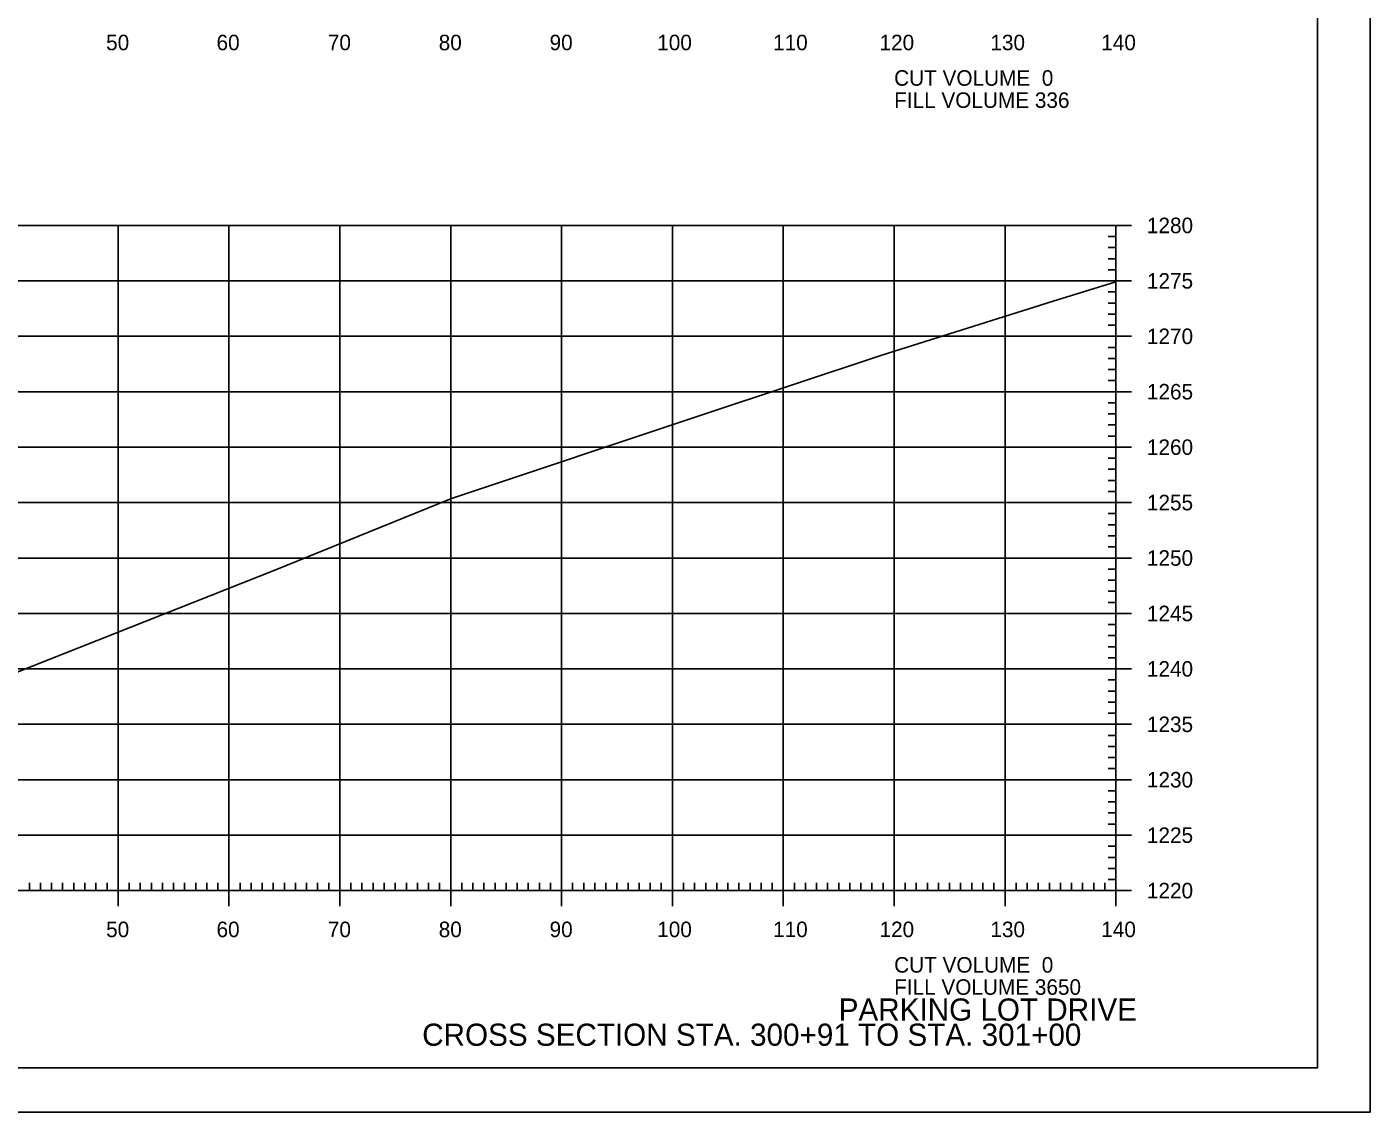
# Model space of a CAD drawing. Extents: x 1406028 to 1412453, y 321733 to 325986.
# Drawn here: x 1410821.4 to 1410942.5, y 322050.1 to 322148 of the extents above; entities that cross this region are included whole.
import ezdxf

# ---------------------------------------------------------------- set-up
doc = ezdxf.new("R2010")
doc.units = 0
for name, color, linetype in [('R_Axis', 7, 'Continuous'), ('R_Axis Annot', 7, 'Continuous'), ('R_Border', 7, 'Continuous'), ('R_Draft', 7, 'Continuous'), ('R_Exist Surface', 7, 'Continuous'), ('R_Grid', 7, 'Continuous'), ('R_No Plot', 7, 'Continuous')]:
    doc.layers.add(name, color=color, linetype=linetype)

msp = doc.modelspace()

# ---------------------------------------------------------------- linework, layer by layer
at = {"layer": 'R_Axis'}
for p, q in [((1410920.99, 322130.09), (1410918.19, 322130.09)), ((1410919.59, 322070.09), (1410919.59, 322130.09)), ((1410919.59, 322129.09), (1410918.89, 322129.09)), ((1410919.59, 322128.09), (1410918.89, 322128.09)), ((1410919.59, 322127.09), (1410918.89, 322127.09)), ((1410919.59, 322126.09), (1410918.89, 322126.09)), ((1410920.99, 322125.09), (1410918.19, 322125.09)), ((1410919.59, 322124.09), (1410918.89, 322124.09)), ((1410919.59, 322123.09), (1410918.89, 322123.09)), ((1410919.59, 322122.09), (1410918.89, 322122.09)), ((1410919.59, 322121.09), (1410918.89, 322121.09)), ((1410920.99, 322120.09), (1410918.19, 322120.09)), ((1410919.59, 322119.09), (1410918.89, 322119.09)), ((1410919.59, 322118.09), (1410918.89, 322118.09)), ((1410919.59, 322117.09), (1410918.89, 322117.09)), ((1410919.59, 322116.09), (1410918.89, 322116.09)), ((1410920.99, 322115.09), (1410918.19, 322115.09)), ((1410919.59, 322114.09), (1410918.89, 322114.09)), ((1410919.59, 322113.09), (1410918.89, 322113.09)), ((1410919.59, 322112.09), (1410918.89, 322112.09)), ((1410919.59, 322111.09), (1410918.89, 322111.09)), ((1410920.99, 322110.09), (1410918.19, 322110.09)), ((1410919.59, 322109.09), (1410918.89, 322109.09)), ((1410919.59, 322108.09), (1410918.89, 322108.09)), ((1410919.59, 322107.09), (1410918.89, 322107.09)), ((1410919.59, 322106.09), (1410918.89, 322106.09)), ((1410920.99, 322105.09), (1410918.19, 322105.09)), ((1410919.59, 322104.09), (1410918.89, 322104.09)), ((1410919.59, 322103.09), (1410918.89, 322103.09)), ((1410919.59, 322102.09), (1410918.89, 322102.09)), ((1410920.99, 322100.09), (1410918.19, 322100.09)), ((1410919.59, 322101.09), (1410918.89, 322101.09)), ((1410919.59, 322099.09), (1410918.89, 322099.09)), ((1410919.59, 322098.09), (1410918.89, 322098.09)), ((1410919.59, 322097.09), (1410918.89, 322097.09)), ((1410919.59, 322096.09), (1410918.89, 322096.09)), ((1410920.99, 322095.09), (1410918.19, 322095.09)), ((1410919.59, 322094.09), (1410918.89, 322094.09)), ((1410919.59, 322093.09), (1410918.89, 322093.09)), ((1410919.59, 322092.09), (1410918.89, 322092.09)), ((1410919.59, 322091.09), (1410918.89, 322091.09)), ((1410920.99, 322090.09), (1410918.19, 322090.09)), ((1410919.59, 322089.09), (1410918.89, 322089.09)), ((1410919.59, 322088.09), (1410918.89, 322088.09)), ((1410919.59, 322087.09), (1410918.89, 322087.09)), ((1410919.59, 322086.09), (1410918.89, 322086.09)), ((1410920.99, 322085.09), (1410918.19, 322085.09)), ((1410919.59, 322084.09), (1410918.89, 322084.09)), ((1410919.59, 322083.09), (1410918.89, 322083.09)), ((1410919.59, 322082.09), (1410918.89, 322082.09)), ((1410919.59, 322081.09), (1410918.89, 322081.09)), ((1410920.99, 322080.09), (1410918.19, 322080.09)), ((1410919.59, 322079.09), (1410918.89, 322079.09)), ((1410919.59, 322078.09), (1410918.89, 322078.09)), ((1410919.59, 322077.09), (1410918.89, 322077.09)), ((1410919.59, 322076.09), (1410918.89, 322076.09)), ((1410920.99, 322075.09), (1410918.19, 322075.09)), ((1410919.59, 322074.09), (1410918.89, 322074.09)), ((1410919.59, 322073.09), (1410918.89, 322073.09)), ((1410829.59, 322068.69), (1410829.59, 322071.49)), ((1410839.59, 322068.69), (1410839.59, 322071.49)), ((1410849.59, 322068.69), (1410849.59, 322071.49)), ((1410859.59, 322068.69), (1410859.59, 322071.49)), ((1410869.59, 322068.69), (1410869.59, 322071.49)), ((1410879.59, 322068.69), (1410879.59, 322071.49)), ((1410889.59, 322068.69), (1410889.59, 322071.49)), ((1410899.59, 322068.69), (1410899.59, 322071.49)), ((1410909.59, 322068.69), (1410909.59, 322071.49)), ((1410919.59, 322072.09), (1410918.89, 322072.09)), ((1410919.59, 322071.09), (1410918.89, 322071.09)), ((1410919.59, 322068.69), (1410919.59, 322071.49)), ((1410639.59, 322070.09), (1410919.59, 322070.09)), ((1410821.59, 322070.09), (1410821.59, 322070.79)), ((1410822.59, 322070.09), (1410822.59, 322070.79)), ((1410823.59, 322070.09), (1410823.59, 322070.79)), ((1410824.59, 322070.09), (1410824.59, 322070.79)), ((1410825.59, 322070.09), (1410825.59, 322070.79)), ((1410826.59, 322070.09), (1410826.59, 322070.79)), ((1410827.59, 322070.09), (1410827.59, 322070.79)), ((1410828.59, 322070.09), (1410828.59, 322070.79)), ((1410830.59, 322070.09), (1410830.59, 322070.79)), ((1410831.59, 322070.09), (1410831.59, 322070.79)), ((1410832.59, 322070.09), (1410832.59, 322070.79)), ((1410833.59, 322070.09), (1410833.59, 322070.79)), ((1410834.59, 322070.09), (1410834.59, 322070.79)), ((1410835.59, 322070.09), (1410835.59, 322070.79)), ((1410836.59, 322070.09), (1410836.59, 322070.79)), ((1410837.59, 322070.09), (1410837.59, 322070.79)), ((1410838.59, 322070.09), (1410838.59, 322070.79)), ((1410840.59, 322070.09), (1410840.59, 322070.79)), ((1410841.59, 322070.09), (1410841.59, 322070.79)), ((1410842.59, 322070.09), (1410842.59, 322070.79)), ((1410843.59, 322070.09), (1410843.59, 322070.79)), ((1410844.59, 322070.09), (1410844.59, 322070.79)), ((1410845.59, 322070.09), (1410845.59, 322070.79)), ((1410846.59, 322070.09), (1410846.59, 322070.79)), ((1410847.59, 322070.09), (1410847.59, 322070.79)), ((1410848.59, 322070.09), (1410848.59, 322070.79)), ((1410850.59, 322070.09), (1410850.59, 322070.79)), ((1410851.59, 322070.09), (1410851.59, 322070.79)), ((1410852.59, 322070.09), (1410852.59, 322070.79)), ((1410853.59, 322070.09), (1410853.59, 322070.79)), ((1410854.59, 322070.09), (1410854.59, 322070.79)), ((1410855.59, 322070.09), (1410855.59, 322070.79)), ((1410856.59, 322070.09), (1410856.59, 322070.79)), ((1410857.59, 322070.09), (1410857.59, 322070.79)), ((1410858.59, 322070.09), (1410858.59, 322070.79)), ((1410860.59, 322070.09), (1410860.59, 322070.79)), ((1410861.59, 322070.09), (1410861.59, 322070.79)), ((1410862.59, 322070.09), (1410862.59, 322070.79)), ((1410863.59, 322070.09), (1410863.59, 322070.79)), ((1410864.59, 322070.09), (1410864.59, 322070.79)), ((1410865.59, 322070.09), (1410865.59, 322070.79)), ((1410866.59, 322070.09), (1410866.59, 322070.79)), ((1410867.59, 322070.09), (1410867.59, 322070.79)), ((1410868.59, 322070.09), (1410868.59, 322070.79)), ((1410870.59, 322070.09), (1410870.59, 322070.79)), ((1410871.59, 322070.09), (1410871.59, 322070.79)), ((1410872.59, 322070.09), (1410872.59, 322070.79)), ((1410873.59, 322070.09), (1410873.59, 322070.79)), ((1410874.59, 322070.09), (1410874.59, 322070.79)), ((1410875.59, 322070.09), (1410875.59, 322070.79)), ((1410876.59, 322070.09), (1410876.59, 322070.79)), ((1410877.59, 322070.09), (1410877.59, 322070.79)), ((1410878.59, 322070.09), (1410878.59, 322070.79)), ((1410880.59, 322070.09), (1410880.59, 322070.79)), ((1410881.59, 322070.09), (1410881.59, 322070.79)), ((1410882.59, 322070.09), (1410882.59, 322070.79)), ((1410883.59, 322070.09), (1410883.59, 322070.79)), ((1410884.59, 322070.09), (1410884.59, 322070.79)), ((1410885.59, 322070.09), (1410885.59, 322070.79)), ((1410886.59, 322070.09), (1410886.59, 322070.79)), ((1410887.59, 322070.09), (1410887.59, 322070.79)), ((1410888.59, 322070.09), (1410888.59, 322070.79)), ((1410890.59, 322070.09), (1410890.59, 322070.79)), ((1410891.59, 322070.09), (1410891.59, 322070.79)), ((1410892.59, 322070.09), (1410892.59, 322070.79)), ((1410893.59, 322070.09), (1410893.59, 322070.79)), ((1410894.59, 322070.09), (1410894.59, 322070.79)), ((1410895.59, 322070.09), (1410895.59, 322070.79)), ((1410896.59, 322070.09), (1410896.59, 322070.79)), ((1410897.59, 322070.09), (1410897.59, 322070.79)), ((1410898.59, 322070.09), (1410898.59, 322070.79)), ((1410900.59, 322070.09), (1410900.59, 322070.79)), ((1410901.59, 322070.09), (1410901.59, 322070.79)), ((1410902.59, 322070.09), (1410902.59, 322070.79)), ((1410903.59, 322070.09), (1410903.59, 322070.79)), ((1410904.59, 322070.09), (1410904.59, 322070.79)), ((1410905.59, 322070.09), (1410905.59, 322070.79)), ((1410906.59, 322070.09), (1410906.59, 322070.79)), ((1410907.59, 322070.09), (1410907.59, 322070.79)), ((1410908.59, 322070.09), (1410908.59, 322070.79)), ((1410910.59, 322070.09), (1410910.59, 322070.79)), ((1410911.59, 322070.09), (1410911.59, 322070.79)), ((1410912.59, 322070.09), (1410912.59, 322070.79)), ((1410913.59, 322070.09), (1410913.59, 322070.79)), ((1410914.59, 322070.09), (1410914.59, 322070.79)), ((1410915.59, 322070.09), (1410915.59, 322070.79)), ((1410916.59, 322070.09), (1410916.59, 322070.79)), ((1410917.59, 322070.09), (1410917.59, 322070.79)), ((1410920.99, 322070.09), (1410918.19, 322070.09)), ((1410918.59, 322070.09), (1410918.59, 322070.79))]:
    msp.add_line(p, q, dxfattribs=at)
at = {"layer": 'R_Border'}
for q in [(1410937.77, 322259.55), (1410621.59, 322054.09)]:
    msp.add_line((1410937.77, 322054.09), q, dxfattribs=at)
at = {"layer": 'R_Exist Surface'}
msp.add_lwpolyline([(1410811.79, 322086.37), (1410843.74, 322098.98), (1410859.65, 322105.46), (1410882.26, 322112.99), (1410898.49, 322118.4), (1410913.94, 322123.26), (1410919.59, 322125.01)], dxfattribs=at)
at = {"layer": 'R_Grid'}
for p, q in [((1410639.59, 322130.09), (1410919.59, 322130.09)), ((1410829.59, 322070.09), (1410829.59, 322130.09)), ((1410839.59, 322070.09), (1410839.59, 322130.09)), ((1410849.59, 322070.09), (1410849.59, 322130.09)), ((1410859.59, 322070.09), (1410859.59, 322130.09)), ((1410869.59, 322070.09), (1410869.59, 322130.09)), ((1410879.59, 322070.09), (1410879.59, 322130.09)), ((1410889.59, 322070.09), (1410889.59, 322130.09)), ((1410899.59, 322070.09), (1410899.59, 322130.09)), ((1410909.59, 322070.09), (1410909.59, 322130.09)), ((1410919.59, 322070.09), (1410919.59, 322130.09)), ((1410639.59, 322125.09), (1410919.59, 322125.09)), ((1410639.59, 322120.09), (1410919.59, 322120.09)), ((1410639.59, 322115.09), (1410919.59, 322115.09)), ((1410639.59, 322110.09), (1410919.59, 322110.09)), ((1410639.59, 322105.09), (1410919.59, 322105.09)), ((1410639.59, 322100.09), (1410919.59, 322100.09)), ((1410639.59, 322095.09), (1410919.59, 322095.09)), ((1410639.59, 322090.09), (1410919.59, 322090.09)), ((1410639.59, 322085.09), (1410919.59, 322085.09)), ((1410639.59, 322080.09), (1410919.59, 322080.09)), ((1410639.59, 322075.09), (1410919.59, 322075.09)), ((1410639.59, 322070.09), (1410919.59, 322070.09))]:
    msp.add_line(p, q, dxfattribs=at)
at = {"layer": 'R_No Plot'}
msp.add_line((1410609.19, 322050.11), (1410942.52, 322050.11), dxfattribs=at)
for points in [[(1410609.18, 322263.44), (1410942.52, 322263.44), (1410942.52, 322050.11), (1410609.18, 322050.11)], [(1410855.51, 322259.55), (1410875.13, 322259.55), (1410875.13, 322249.67), (1410891.24, 322249.67), (1410914.44, 322249.67), (1410914.44, 322225.34), (1410937.77, 322225.34), (1410937.77, 322054.09), (1410621.59, 322054.09), (1410621.59, 322259.55)]]:
    msp.add_lwpolyline(points, close=True, dxfattribs=at)

# ---------------------------------------------------------------- texts
at = {"layer": 'R_Axis Annot'}
for s, p in [('50', (1410828.51, 322145.89)), ('60', (1410838.47, 322145.89)), ('70', (1410848.51, 322145.89)), ('80', (1410858.51, 322145.89)), ('90', (1410868.51, 322145.89)), ('100', (1410878.22, 322145.89)), ('110', (1410888.67, 322145.89)), ('120', (1410898.27, 322145.89)), ('130', (1410908.27, 322145.89)), ('140', (1410918.27, 322145.89)), ('CUT VOLUME  0', (1410899.59, 322142.69)), ('FILL VOLUME 336', (1410899.59, 322140.69)), ('1280', (1410922.39, 322129.39)), ('1275', (1410922.39, 322124.39)), ('1270', (1410922.39, 322119.39)), ('1265', (1410922.39, 322114.39)), ('1260', (1410922.39, 322109.39)), ('1255', (1410922.39, 322104.39)), ('1250', (1410922.39, 322099.39)), ('1245', (1410922.39, 322094.39)), ('1240', (1410922.39, 322089.39)), ('1235', (1410922.39, 322084.39)), ('1230', (1410922.39, 322079.39)), ('1225', (1410922.39, 322074.39)), ('1220', (1410922.39, 322069.39)), ('50', (1410828.51, 322065.89)), ('60', (1410838.47, 322065.89)), ('70', (1410848.51, 322065.89)), ('80', (1410858.51, 322065.89)), ('90', (1410868.51, 322065.89)), ('100', (1410878.22, 322065.89)), ('110', (1410888.67, 322065.89)), ('120', (1410898.27, 322065.89)), ('130', (1410908.27, 322065.89)), ('140', (1410918.27, 322065.89)), ('CUT VOLUME  0', (1410899.59, 322062.69)), ('FILL VOLUME 3650', (1410899.59, 322060.69))]:
    msp.add_text(s, height=1.4, dxfattribs=at).set_placement(p)
at = {"layer": 'R_Draft'}
for s, p in [('PARKING LOT DRIVE', (1410894.59, 322058.36)), ('CROSS SECTION STA. 300+91 TO STA. 301+00', (1410857.02, 322056.09))]:
    msp.add_text(s, height=2, dxfattribs=at).set_placement(p)

doc.saveas('drawing.dxf')
